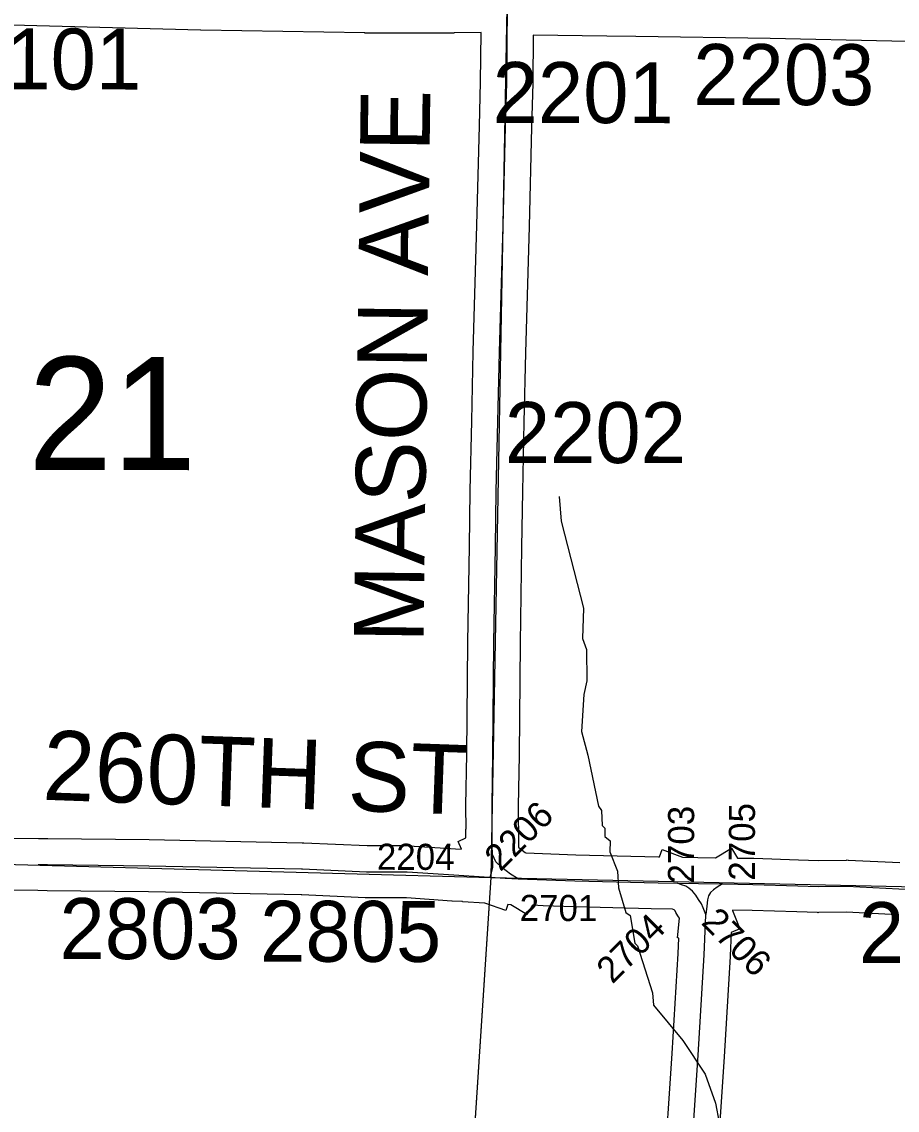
# Model space of a CAD drawing. Extents: x -157.2 to -99.3, y 12.2 to 46.2.
# Drawn here: x -120.564 to -119.557, y 23.968 to 25.219 of the extents above; entities that cross this region are included whole.
import ezdxf

# ---------------------------------------------------------------- set-up
doc = ezdxf.new("R2010")
doc.units = 0
for name, color, linetype in [('tdCoHydroRiver', 7, 'Continuous'), ('tdCoSecRdNmbr', 7, 'Continuous'), ('tdCoSecRdTxt', 7, 'Continuous'), ('tdCoSecRteBand', 7, 'Continuous'), ('tdCoSecRteCL', 7, 'Continuous'), ('tdCoSectLine', 7, 'Continuous'), ('tdCoSectLinePart', 7, 'Continuous'), ('tdCoSectNmbr', 7, 'Continuous'), ('tdCoSurfEarth', 7, 'Continuous'), ('tdCoSurfGravel', 7, 'Continuous')]:
    doc.layers.add(name, color=color, linetype=linetype)

msp = doc.modelspace()

# ---------------------------------------------------------------- linework, layer by layer
at = {"layer": 'tdCoHydroRiver'}
msp.add_lwpolyline([(-119.9462, 24.6734), (-119.9438, 24.645), (-119.9181, 24.5448), (-119.9191, 24.5101), (-119.9147, 24.4974), (-119.9141, 24.4611), (-119.9177, 24.4454), (-119.9204, 24.4029), (-119.9133, 24.3759), (-119.9007, 24.3171), (-119.8976, 24.3123), (-119.8965, 24.2949), (-119.8935, 24.2917), (-119.8937, 24.2822), (-119.8876, 24.2773), (-119.8879, 24.2647), (-119.879, 24.2424), (-119.878, 24.2234), (-119.8693, 24.1948), (-119.8646, 24.1915), (-119.8592, 24.1598), (-119.8561, 24.1565), (-119.8387, 24.1024), (-119.8375, 24.0882), (-119.8039, 24.0478), (-119.7781, 24.0092), (-119.7664, 23.9758), (-119.7623, 23.9536)], dxfattribs=at)
at = {"layer": 'tdCoSecRteBand'}
for points in [[(-120.5745, 24.2805), (-120.5445, 24.2801), (-120.5339, 24.28), (-120.4175, 24.2787), (-120.4174, 24.2787), (-120.4173, 24.2787), (-120.2415, 24.2752), (-120.2405, 24.2752), (-120.24, 24.2752), (-120.2396, 24.2752), (-120.1669, 24.2718), (-120.1207, 24.2718), (-120.1197, 24.2718), (-120.1186, 24.2717), (-120.0652, 24.268), (-120.0583, 24.2676), (-120.0623, 24.2765), (-120.0532, 24.2807), (-120.0535, 24.2907), (-120.053, 24.2907), (-120.0532, 24.3173), (-120.0532, 24.3176), (-120.0532, 24.318), (-120.0522, 24.3768), (-120.051, 24.5054), (-120.051, 24.5055), (-120.051, 24.5056), (-120.0492, 24.6158), (-120.0482, 24.6799), (-120.0482, 24.68), (-120.0482, 24.6801), (-120.0465, 24.76), (-120.0448, 24.8397), (-120.0448, 24.8398), (-120.0448, 24.8399), (-120.0406, 24.9853), (-120.0376, 25.0995), (-120.0364, 25.1495), (-120.0358, 25.2066), (-120.0668, 25.2062), (-120.0671, 25.2061), (-120.0673, 25.2061), (-120.1691, 25.2061), (-120.1694, 25.2061), (-120.1696, 25.2062), (-120.358, 25.2094), (-120.3582, 25.2094), (-120.3583, 25.2094), (-120.5752, 25.215)], [(-119.5349, 25.1964), (-119.5636, 25.1968), (-119.5637, 25.1968), (-119.5638, 25.1968), (-119.7036, 25.1997), (-119.8581, 25.202), (-119.8914, 25.2024), (-119.9758, 25.2036), (-119.9764, 25.1487), (-119.9764, 25.1485), (-119.9764, 25.1483), (-119.9777, 25.098), (-119.9777, 25.0979), (-119.9777, 25.0979), (-119.9806, 24.9837), (-119.9806, 24.9837), (-119.9806, 24.9837), (-119.9848, 24.8383), (-119.9865, 24.7587), (-119.9883, 24.6789), (-119.9892, 24.6149), (-119.9892, 24.6149), (-119.9892, 24.6149), (-119.991, 24.5047), (-119.9922, 24.3761), (-119.9922, 24.376), (-119.9922, 24.3759), (-119.9932, 24.3173), (-119.9929, 24.2728), (-119.9929, 24.2698), (-119.9926, 24.2695), (-119.9851, 24.2639), (-119.9845, 24.2635), (-119.9269, 24.2614), (-119.8318, 24.2589), (-119.8307, 24.2589), (-119.8276, 24.2672), (-119.8043, 24.2585), (-119.7868, 24.2582), (-119.7664, 24.2579), (-119.7479, 24.2689), (-119.7412, 24.2575), (-119.7279, 24.2573), (-119.7229, 24.2572), (-119.7227, 24.2572), (-119.7224, 24.2572), (-119.6708, 24.2555), (-119.6479, 24.2548), (-119.6159, 24.2552), (-119.6149, 24.2553), (-119.6139, 24.2552), (-119.5544, 24.2523)], [(-120.0074, 24.1971), (-120.0316, 24.2057), (-120.0573, 24.2073), (-120.0573, 24.2074), (-120.0691, 24.2081), (-120.0692, 24.2081), (-120.0693, 24.2081), (-120.1217, 24.2118), (-120.1676, 24.2118), (-120.1683, 24.2118), (-120.169, 24.2118), (-120.242, 24.2152), (-120.2426, 24.2152), (-120.4183, 24.2187), (-120.5346, 24.22), (-120.5452, 24.2202), (-120.5752, 24.2205)], [(-119.8259, 23.8894), (-119.8163, 24.0328), (-119.8094, 24.1478), (-119.8086, 24.1655), (-119.8101, 24.1657), (-119.8079, 24.1883), (-119.8089, 24.1901), (-119.8114, 24.1941), (-119.8115, 24.1943), (-119.8116, 24.1945), (-119.8133, 24.1974), (-119.8138, 24.198), (-119.8157, 24.1987), (-119.8405, 24.1991), (-119.8405, 24.1991), (-119.9286, 24.2014), (-119.9288, 24.2014), (-119.929, 24.2014), (-119.9645, 24.2027), (-119.9768, 24.2032), (-119.9831, 24.1926), (-120.0018, 24.2039), (-120.0049, 24.2041), (-120.0074, 24.1971)], [(-119.557, 24.1923), (-119.6159, 24.1952), (-119.6478, 24.1948), (-119.6485, 24.1947), (-119.6492, 24.1948), (-119.6728, 24.1955), (-119.7241, 24.1972), (-119.7468, 24.1976), (-119.7468, 24.1971), (-119.7384, 24.176), (-119.7483, 24.172), (-119.7495, 24.145), (-119.7495, 24.1447), (-119.7495, 24.1445), (-119.7564, 24.0291), (-119.7564, 24.029), (-119.7564, 24.0289), (-119.766, 23.8854)]]:
    msp.add_lwpolyline(points, dxfattribs=at)
at = {"layer": 'tdCoSecRteCL'}
for points in [[(-120.0226, 24.2616), (-120.0229, 24.2723), (-120.0232, 24.3174), (-120.0222, 24.3764), (-120.021, 24.5051), (-120.0192, 24.6153), (-120.0183, 24.6795), (-120.0165, 24.7594), (-120.0148, 24.839), (-120.0106, 24.9845), (-120.0076, 25.0987), (-120.0064, 25.149), (-120.0054, 25.2354)], [(-120.0255, 24.2354), (-120.0237, 24.2405), (-120.0222, 24.2472), (-120.0226, 24.2616)], [(-119.9933, 24.2338), (-120.002, 24.239), (-120.0121, 24.2467), (-120.0187, 24.2531), (-120.0226, 24.2616)], [(-120.5449, 24.2501), (-120.5343, 24.25), (-120.4179, 24.2487), (-120.2421, 24.2452), (-120.241, 24.2452), (-120.1676, 24.2418), (-120.1207, 24.2418), (-120.0672, 24.2381), (-120.0324, 24.2358), (-120.0255, 24.2354)], [(-120.0255, 24.2354), (-120.0082, 24.2344), (-119.9933, 24.2338)], [(-119.9933, 24.2338), (-119.9279, 24.2314), (-119.8324, 24.2289), (-119.81, 24.2286)], [(-119.7774, 24.1927), (-119.7804, 24.2003), (-119.7826, 24.2047), (-119.7858, 24.2099), (-119.7888, 24.2148), (-119.7928, 24.2195), (-119.7969, 24.223), (-119.8004, 24.225), (-119.8056, 24.2269), (-119.81, 24.2286)], [(-119.81, 24.2286), (-119.7858, 24.2282), (-119.7584, 24.2278)], [(-119.7584, 24.2278), (-119.7644, 24.2242), (-119.7688, 24.221), (-119.772, 24.218), (-119.7745, 24.2139), (-119.7757, 24.2094), (-119.7765, 24.2023), (-119.7774, 24.1927)], [(-119.7584, 24.2278), (-119.7234, 24.2272), (-119.6718, 24.2255), (-119.6482, 24.2247), (-119.6154, 24.2252), (-119.5555, 24.2223)], [(-119.8216, 23.471), (-119.8199, 23.4982), (-119.8164, 23.5675), (-119.8108, 23.6499), (-119.8009, 23.8057), (-119.796, 23.8873), (-119.7863, 24.0309), (-119.7794, 24.1463), (-119.7775, 24.1919), (-119.7774, 24.1927)]]:
    msp.add_lwpolyline(points, dxfattribs=at)
at = {"layer": 'tdCoSectLine'}
for points in [[(-120.0242, 24.2353), (-120.0058, 25.2354)], [(-121.0339, 24.2626), (-120.0242, 24.2353)], [(-120.0899, 23.2289), (-120.0242, 24.2353)], [(-120.0242, 24.2353), (-119.0638, 24.2142)]]:
    msp.add_lwpolyline(points, dxfattribs=at)
at = {"layer": 'tdCoSectLinePart'}
msp.add_lwpolyline([(-120.0715, 23.5113), (-120.0261, 24.2055)], dxfattribs=at)
at = {"layer": 'tdCoSurfEarth'}
msp.add_lwpolyline([(-120.5449, 24.2501), (-120.5343, 24.25), (-120.4179, 24.2487), (-120.2421, 24.2452)], dxfattribs=at)
at = {"layer": 'tdCoSurfGravel'}
for points in [[(-120.0226, 24.2616), (-120.0229, 24.2723), (-120.0232, 24.3174), (-120.0222, 24.3764), (-120.021, 24.5051), (-120.0192, 24.6153), (-120.0183, 24.6795), (-120.0165, 24.7594), (-120.0148, 24.839), (-120.0106, 24.9845), (-120.0076, 25.0987), (-120.0064, 25.149), (-120.0054, 25.2354)], [(-120.0255, 24.2354), (-120.0237, 24.2405), (-120.0222, 24.2472), (-120.0226, 24.2616)], [(-119.9933, 24.2338), (-120.002, 24.239), (-120.0121, 24.2467), (-120.0187, 24.2531), (-120.0226, 24.2616)], [(-120.2421, 24.2452), (-120.241, 24.2452), (-120.1676, 24.2418), (-120.1207, 24.2418), (-120.0672, 24.2381), (-120.0324, 24.2358), (-120.0255, 24.2354), (-120.0082, 24.2344), (-119.9933, 24.2338)], [(-119.9933, 24.2338), (-119.9279, 24.2314), (-119.8324, 24.2289), (-119.81, 24.2286)], [(-119.8216, 23.471), (-119.8199, 23.4982), (-119.8164, 23.5675), (-119.8108, 23.6499), (-119.8009, 23.8057), (-119.796, 23.8873), (-119.7863, 24.0309), (-119.7794, 24.1463), (-119.7775, 24.1919), (-119.7774, 24.1927), (-119.7804, 24.2003), (-119.7826, 24.2047), (-119.7858, 24.2099), (-119.7888, 24.2148), (-119.7928, 24.2195), (-119.7969, 24.223), (-119.8004, 24.225), (-119.8056, 24.2269), (-119.81, 24.2286)], [(-119.81, 24.2286), (-119.7858, 24.2282), (-119.7584, 24.2278), (-119.7234, 24.2272), (-119.6718, 24.2255)], [(-119.7584, 24.2278), (-119.7644, 24.2242), (-119.7688, 24.221), (-119.772, 24.218), (-119.7745, 24.2139), (-119.7757, 24.2094), (-119.7765, 24.2023), (-119.7774, 24.1927)], [(-119.6718, 24.2255), (-119.6482, 24.2247), (-119.6154, 24.2252), (-119.5555, 24.2223), (-119.4731, 24.2206), (-119.3772, 24.2201), (-119.3126, 24.2188), (-119.299, 24.2193), (-119.2911, 24.2206), (-119.2838, 24.2244)]]:
    msp.add_lwpolyline(points, dxfattribs=at)

# ---------------------------------------------------------------- texts
at = {"layer": 'tdCoSecRdNmbr'}
for s, height, rotation, p in [('2101', 0.07, 359.908, (-120.6348, 25.1415)), ('2203', 0.07, 359.9086, (-119.7921, 25.1235)), ('2201', 0.07, 359.9085, (-120.0226, 25.1028)), ('2202', 0.07, 359.9085, (-120.0086, 24.7119)), ('2206', 0.03, 44.9093, (-120.0136, 24.2412)), ('2705', 0.03, 89.9099, (-119.7211, 24.2315)), ('2703', 0.03, 89.9099, (-119.791, 24.2283)), ('2204', 0.03, 359.9084, (-120.1556, 24.244)), ('2803', 0.07, 359.9081, (-120.5205, 24.1415)), ('2805', 0.07, 359.9083, (-120.2899, 24.1384)), ('2701', 0.03, 359.9085, (-119.9915, 24.1852)), ('2707', 0.07, 359.9088, (-119.6017, 24.1368)), ('2704', 0.03, 44.9094, (-119.8849, 24.112)), ('2706', 0.03, 314.9091, (-119.7839, 24.1823))]:
    msp.add_text(s, height=height, rotation=rotation, dxfattribs=at).set_placement(p)
at = {"layer": 'tdCoSecRdTxt'}
for s, rotation, p in [('MASON AVE', 89.2801, (-120.1021, 24.5047)), ('260TH ST', 357.971, (-120.5405, 24.3246))]:
    msp.add_text(s, height=0.08, rotation=rotation, dxfattribs=at).set_placement(p)
at = {"layer": 'tdCoSectNmbr'}
msp.add_text('21', height=0.13, rotation=359.908, dxfattribs=at).set_placement((-120.5566, 24.7038))

doc.saveas('drawing.dxf')
